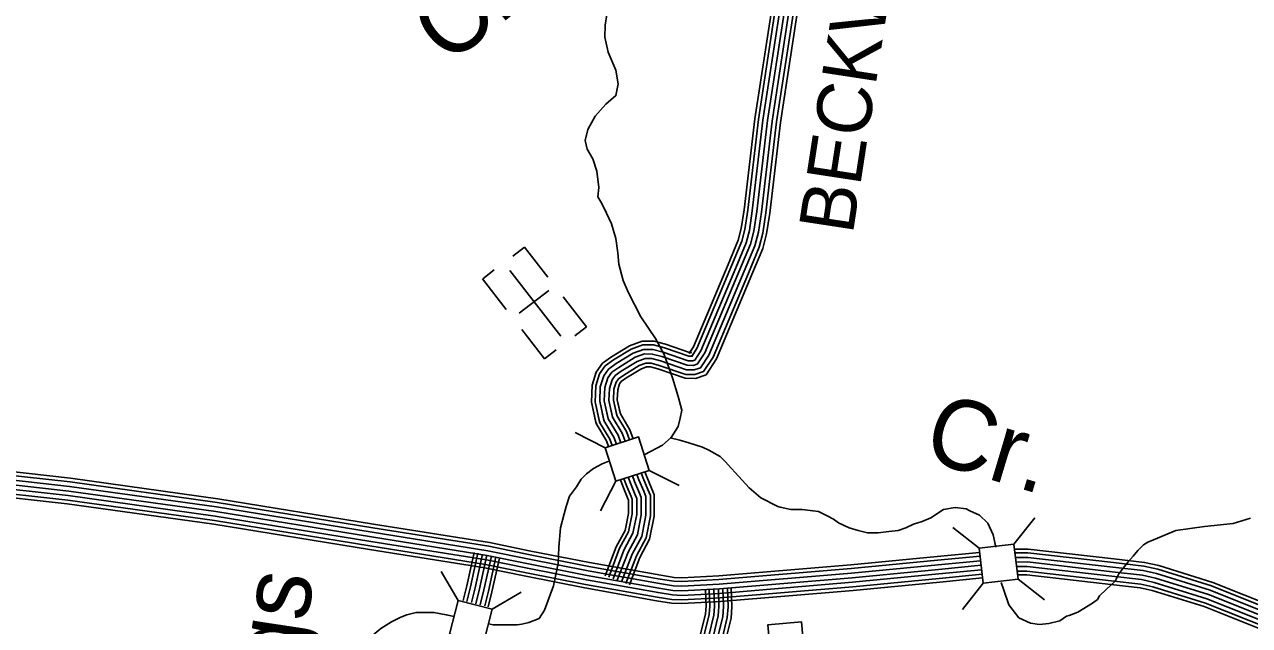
# Model space of a CAD drawing. Extents: x 1788175 to 1969470, y 584502 to 738744.
# Drawn here: x 1827505 to 1835793, y 659892 to 663962 of the extents above; entities that cross this region are included whole.
import ezdxf

# ---------------------------------------------------------------- set-up
doc = ezdxf.new("R2010")
doc.units = 0
for name, color, linetype in [('DESIGN - DRAINAGE - Bridges and Cross Drains Size Text', 7, 'Continuous'), ('DESIGN - ROW - Right-of-Way and Easement Labels', 7, 'Continuous'), ('DESIGN - TRANSPORTATION - Text', 7, 'Continuous'), ('DESIGN - UTILITIES - Cable (Underground) with Text', 7, 'Continuous'), ('SURVEY - CONTOURS - Index with Text', 7, 'Continuous'), ('SURVEY - CONTROL with Text', 7, 'Continuous'), ('SURVEY - DRAINAGE - Storm Sewer', 7, 'Continuous'), ('SURVEY - TRANSPORTATION - Roads', 7, 'Continuous')]:
    doc.layers.add(name, color=color, linetype=linetype)

msp = doc.modelspace()

# ---------------------------------------------------------------- linework, layer by layer
at = {"layer": 'DESIGN - TRANSPORTATION - Text'}
for points in [[(1831701.2, 661050.9), (1831821.6, 661113.7), (1831879.1, 661166.1), (1831926.2, 661239.4), (1831941.9, 661297), (1831952.4, 661349.4), (1831926.2, 661443.7), (1831889.6, 661569.4), (1831832, 661726.5), (1831774.5, 661836.5), (1831675, 661983.1), (1831591.5, 662145.5), (1831554.9, 662228.2), (1831526.7, 662338.8), (1831518, 662415), (1831505.7, 662513.3), (1831475.3, 662611.9), (1831442.6, 662684.5), (1831409.7, 662749.1), (1831384.5, 662795.6), (1831389.5, 662857.6), (1831377.4, 662969.9), (1831348.8, 663052.5), (1831311.9, 663117.2), (1831298.9, 663175.4), (1831316.1, 663251.2), (1831365.5, 663340.5), (1831436.8, 663421.4), (1831505.7, 663480.3), (1831521, 663560.1), (1831504.6, 663652.5), (1831454.7, 663773.5), (1831430.4, 663876), (1831433.7, 663958), (1831444.9, 664029.9)], [(1831873.7, 661163.2), (1831938, 661147.7), (1832000.5, 661128.5), (1832091.7, 661099.6), (1832134.9, 661080.4), (1832211.8, 661037.2), (1832245.4, 661003.6), (1832288.6, 660955.6), (1832312.2, 660927.7), (1832407.6, 660825.7), (1832486.1, 660757.6), (1832600.6, 660699.2)], [(1831457.9, 661004.6), (1831412.2, 660987), (1831354.8, 660955.7), (1831307.9, 660919.2), (1831271.4, 660882.7), (1831240, 660830.5), (1831193.1, 660767.9), (1831169.1, 660697.8), (1831156.6, 660647.9), (1831130.8, 660553.4), (1831120.4, 660422.4), (1831115.1, 660312.4), (1831083.7, 660160.6), (1831022.6, 659997.1), (1830986.1, 659939.7), (1830916.4, 659912.8), (1830869.4, 659902.3), (1830838.1, 659897.1), (1830739, 659897.1), (1830676.4, 659897.1), (1830642.9, 659902.7)], [(1832600.6, 660699.2), (1832617.6, 660693.1), (1832689.7, 660678.7), (1832766.5, 660678.7), (1832838.5, 660669), (1832877, 660664.2), (1832934.6, 660635.4), (1832977.8, 660611.4), (1833011.5, 660587.4), (1833083.5, 660553.8), (1833145.9, 660534.6), (1833208.4, 660520.2), (1833280.4, 660520.2), (1833352.5, 660529.8), (1833414.9, 660534.6), (1833467.7, 660553.8), (1833520.6, 660577.8), (1833578.2, 660597), (1833635.8, 660621), (1833722.3, 660679), (1833802, 660692.2), (1833876.7, 660682.7), (1833899.7, 660669.9), (1833966.1, 660640.5), (1834022.3, 660584.8), (1834058.3, 660506.8), (1834076.7, 660423.8)], [(1834113.5, 660184), (1834127.4, 660137.9), (1834164.2, 660031.9), (1834233.3, 659944.3), (1834311.6, 659907.4), (1834371.5, 659898.2), (1834435.6, 659906.5), (1834509.1, 659923.8), (1834555.4, 659955.7), (1834572.7, 659960), (1834630.8, 659981.6), (1834730.9, 660044.7), (1834764.5, 660068.7), (1834778.9, 660092.7), (1834822.2, 660135.9), (1834884.6, 660193.6), (1834908.6, 660241.6), (1834937.4, 660280), (1834971.1, 660323.2), (1835004.7, 660361.7), (1835038.3, 660400.1), (1835076.7, 660438.5), (1835105.5, 660457.7), (1835144, 660472.1), (1835295.1, 660535.9), (1835488.2, 660562.9), (1835681.9, 660582.6), (1835798.6, 660618.6)], [(1830410.9, 659954.4), (1830358.1, 659965), (1830274.6, 659980.6), (1830222.4, 659980.6), (1830154.6, 659980.6), (1830092, 659965), (1830050.3, 659949.3), (1829987.7, 659918), (1829914.6, 659871), (1829831.1, 659803.2), (1829779, 659719.7), (1829763.3, 659693.7)]]:
    msp.add_lwpolyline(points, dxfattribs=at)
at = {"layer": 'DESIGN - UTILITIES - Cable (Underground) with Text'}
for p, q in [((1830888.3, 662454.1), (1830809.5, 662393)), ((1831045.6, 662251.2), (1830888.2, 662454)), ((1830683, 662299.9), (1830604.7, 662239.2)), ((1830604.3, 662238.8), (1830764.1, 662032.7)), ((1831051.6, 662161.7), (1830851.2, 662006.3)), ((1831306.9, 661914.2), (1831148.8, 662118.1)), ((1831306.8, 661914), (1831228.2, 661853)), ((1830868.9, 661897.6), (1831023, 661698.9)), ((1831023.1, 661699), (1831100.7, 661759.2))]:
    msp.add_line(p, q, dxfattribs=at)
for points in [[(1830788.5, 662296.4), (1831133.6, 661851.5)], [(1832669, 659674.7), (1832668.5, 659679.7), (1832555, 659669.1), (1832533.8, 659896.2), (1832760.9, 659917.4), (1832782, 659690.3), (1832611.7, 659674.4), (1832611.4, 659678.4)]]:
    msp.add_lwpolyline(points, dxfattribs=at)
at = {"layer": 'SURVEY - CONTOURS - Index with Text'}
for points in [[(1831394.2, 656184.7), (1831403, 656270.5), (1831622.7, 657648.2), (1831757.5, 658518.6), (1831788.4, 658641.9), (1831808.3, 658722.7), (1831845.7, 658790.3), (1831898.9, 658900), (1831943, 659015.1), (1831971.7, 659157.8), (1832061, 659729.9), (1832079.2, 659833.2), (1832112.6, 659970.7), (1832116.7, 660022.9), (1832112.6, 660137.5)], [(1831418.7, 656181.1), (1831427.6, 656267.2), (1831647.1, 657644.3), (1831781.8, 658513.7), (1831812.4, 658636), (1831831.5, 658713.6), (1831867.6, 658778.9), (1831921.6, 658890.2), (1831966.8, 659008.2), (1831996, 659153.4), (1832085.3, 659725.8), (1832103.4, 659828.2), (1832137.1, 659966.8), (1832141.4, 660022.4), (1832137.3, 660138.4)], [(1831449.4, 656176.7), (1831458.3, 656263.2), (1831677.7, 657639.5), (1831812.2, 658507.6), (1831842.5, 658628.5), (1831860.6, 658702.2), (1831895.2, 658764.6), (1831950.1, 658877.9), (1831996.7, 658999.5), (1832026.5, 659148), (1832115.9, 659720.7), (1832133.8, 659821.8), (1832167.8, 659961.9), (1832172.5, 660021.7), (1832168.3, 660139.5)], [(1831480.1, 656172.2), (1831489.1, 656259.2), (1831708.3, 657634.7), (1831842.6, 658501.4), (1831872.6, 658621), (1831889.7, 658690.8), (1831922.7, 658750.3), (1831978.5, 658865.5), (1832026.6, 658990.9), (1832057.1, 659142.5), (1832146.5, 659715.6), (1832164.2, 659815.4), (1832198.5, 659957), (1832203.5, 660021), (1832199.3, 660140.6)], [(1831480.1, 656172.2), (1831489.1, 656259.2), (1831708.3, 657634.7), (1831842.6, 658501.4), (1831872.6, 658621), (1831889.7, 658690.8), (1831922.7, 658750.3), (1831978.5, 658865.5), (1832026.6, 658990.9), (1832057.1, 659142.5), (1832146.5, 659715.6), (1832164.2, 659815.4), (1832198.5, 659957), (1832203.5, 660021), (1832199.3, 660140.6)], [(1831510.8, 656167.8), (1831519.8, 656255.2), (1831739, 657629.9), (1831873, 658495.3), (1831902.7, 658613.6), (1831918.8, 658679.4), (1831950.2, 658736.1), (1832007, 658853.2), (1832056.4, 658982.2), (1832087.6, 659137.1), (1832177.1, 659710.5), (1832194.5, 659809.1), (1832229.2, 659952.1), (1832234.6, 660020.3), (1832230.3, 660141.7)], [(1831541.5, 656163.3), (1831550.6, 656251.1), (1831769.6, 657625.1), (1831903.4, 658489.1), (1831932.8, 658606.1), (1831948, 658668), (1831977.7, 658721.8), (1832035.5, 658840.9), (1832086.3, 658973.5), (1832118.1, 659131.6), (1832207.7, 659705.4), (1832224.9, 659802.7), (1832259.9, 659947.2), (1832265.6, 660019.7), (1832261.2, 660142.8)], [(1831567, 656159.6), (1831576.1, 656247.8), (1831795, 657621.1), (1831928.7, 658484), (1831957.7, 658599.9), (1831972.1, 658658.5), (1832000.6, 658709.9), (1832059.1, 658830.6), (1832111.1, 658966.4), (1832143.4, 659127.1), (1832233, 659701.2), (1832250, 659797.5), (1832285.4, 659943.1), (1832291.4, 660019.1), (1832286.9, 660143.7)]]:
    msp.add_lwpolyline(points, dxfattribs=at)
at = {"layer": 'SURVEY - CONTROL with Text'}
for points in [[(1833969.7, 660362), (1833682.3, 660334.2), (1833098.3, 660278), (1832203.3, 660202.9), (1831951.4, 660189.4), (1831898.2, 660192.1), (1831806.4, 660207), (1831323.4, 660293), (1830925.8, 660371.6), (1830645.9, 660428.5), (1829861.6, 660553.9), (1828808.8, 660725.7), (1827812.6, 660864.7), (1827192.3, 660933.5)], [(1833966.7, 660387.6), (1833679.8, 660359.8), (1833096, 660303.6), (1832201.5, 660228.6), (1831951.4, 660215.1), (1831900.9, 660217.7), (1831810.8, 660232.4), (1831328.1, 660318.3), (1830930.9, 660396.8), (1830650.5, 660453.8), (1829865.7, 660579.3), (1828812.7, 660751.1), (1827815.7, 660890.2), (1827193.8, 660959.2)], [(1833980.7, 660269.7), (1833691.2, 660241.7), (1833106.7, 660185.3), (1832209.6, 660110.1), (1831951.6, 660096.3), (1831888.4, 660099.4), (1831790.8, 660115.4), (1831306.2, 660201.6), (1830907.5, 660280.4), (1830629.3, 660337), (1829846.7, 660462.1), (1828794.9, 660633.8), (1827801, 660772.4), (1827186.8, 660840.5)], [(1833977.1, 660300.4), (1833688.2, 660272.5), (1833103.9, 660216.2), (1832207.5, 660141.1), (1831951.5, 660127.3), (1831891.7, 660130.3), (1831796, 660145.9), (1831311.9, 660232.1), (1830913.6, 660310.8), (1830634.8, 660367.5), (1829851.7, 660492.7), (1828799.6, 660664.4), (1827804.9, 660803.1), (1827188.6, 660871.5)], [(1833973.4, 660331.2), (1833685.3, 660303.4), (1833101.1, 660247.1), (1832205.4, 660172), (1831951.5, 660158.4), (1831894.9, 660161.2), (1831801.2, 660176.5), (1831317.6, 660262.6), (1830919.7, 660341.2), (1830640.4, 660398), (1829856.6, 660523.3), (1828804.2, 660695.1), (1827808.7, 660833.9), (1827190.4, 660902.5)], [(1833987.3, 660214.3), (1833696.6, 660186.2), (1833111.7, 660129.8), (1832213.5, 660054.5), (1831951.7, 660040.5), (1831882.5, 660044), (1831781.4, 660060.4), (1831295.9, 660146.9), (1830896.6, 660225.8), (1830619.3, 660282.2), (1829837.9, 660407.1), (1828786.6, 660578.7), (1827794.1, 660717.1), (1827183.4, 660784.8)], [(1833984.4, 660238.9), (1833694.2, 660210.8), (1833109.5, 660154.5), (1832211.8, 660079.2), (1831951.7, 660065.2), (1831885.1, 660068.6), (1831785.6, 660084.8), (1831300.5, 660171.1), (1830901.4, 660250), (1830623.8, 660306.5), (1829841.8, 660431.5), (1828790.3, 660603.1), (1827797.2, 660741.6), (1827184.9, 660809.5)], [(1835975.6, 660012.8), (1835545, 660184.6), (1835178.4, 660298.8), (1835082.8, 660320.1), (1834874.8, 660344), (1834295.4, 660410.3), (1834203.3, 660410.1)], [(1835968.2, 659988.1), (1835536.4, 660160.4), (1835171.8, 660274), (1835078.5, 660294.7), (1834871.9, 660318.5), (1834294, 660384.6), (1834206.3, 660384.4)], [(1835959.3, 659958.3), (1835526, 660131.1), (1835163.8, 660244), (1835073.4, 660264.1), (1834868.4, 660287.7), (1834292.2, 660353.5), (1834210, 660353.4)], [(1835950.3, 659928.5), (1835515.6, 660101.9), (1835155.8, 660214), (1835068.2, 660233.5), (1834864.8, 660256.9), (1834290.5, 660322.5), (1834213.7, 660322.4)], [(1835941.4, 659898.7), (1835505.2, 660072.7), (1835147.8, 660184), (1835063.1, 660202.9), (1834861.3, 660226.1), (1834288.8, 660291.5), (1834217.4, 660291.4)], [(1835932.4, 659868.9), (1835494.9, 660043.4), (1835139.9, 660154.1), (1835057.9, 660172.3), (1834857.8, 660195.3), (1834287, 660260.5), (1834221.1, 660260.4)], [(1835925.3, 659845.1), (1835486.6, 660020.1), (1835133.5, 660130.1), (1835053.8, 660147.9), (1834855, 660170.8), (1834285.6, 660235.8), (1834224.1, 660235.7)]]:
    msp.add_lwpolyline(points, dxfattribs=at)
at = {"layer": 'SURVEY - DRAINAGE - Storm Sewer'}
for p, q in [((1831432.9, 661096), (1831230.8, 661199.5)), ((1831732, 660942.9), (1831934.2, 660839.4)), ((1831505.9, 660869.9), (1831402.5, 660667.8)), ((1834199.4, 660443.1), (1834339.9, 660621.6)), ((1833963.5, 660415), (1833785, 660555.5)), ((1830439, 660062.8), (1830324, 660258.6)), ((1833991.5, 660179.1), (1833851, 660000.6)), ((1834227.5, 660207.2), (1834405.9, 660066.7)), ((1830669, 660003), (1830864.8, 660118))]:
    msp.add_line(p, q, dxfattribs=at)
for points in [[(1831505.9, 660869.9), (1831732.1, 660942.9), (1831659.1, 661169), (1831432.9, 661096)], [(1834199.4, 660443.1), (1833963.4, 660415), (1833991.5, 660179.1), (1834227.5, 660207.2)], [(1830439, 660062.8), (1830379.3, 659832.8), (1830609.2, 659773), (1830669, 660003)]]:
    msp.add_lwpolyline(points, close=True, dxfattribs=at)
at = {"layer": 'SURVEY - TRANSPORTATION - Roads'}
for points in [[(1831375.9, 661256), (1831371, 661266), (1831340.4, 661405.7), (1831344.7, 661518.7), (1831373.5, 661608.4), (1831416.3, 661668.8), (1831477.1, 661712.3), (1831598.1, 661786.6), (1831683.7, 661818.2), (1831764.5, 661816.9), (1831841.3, 661796.3), (1832004, 661740.8), (1832017.2, 661740.6), (1832002.8, 661735.7), (1832031.3, 661779.3), (1832265.3, 662336.4), (1832333.8, 662502), (1832354.5, 662579.5), (1832373.8, 662707.1), (1832446, 663322.7), (1832598.6, 664319)], [(1831456.1, 661103.5), (1831441.9, 661143.3), (1831372.4, 661259.5), (1831340.4, 661405.7), (1831344.7, 661518.7), (1831373.5, 661608.4), (1831416.3, 661668.8), (1831477.1, 661712.3), (1831598.1, 661786.6), (1831683.7, 661818.2), (1831764.5, 661816.9), (1831841.3, 661796.3), (1832004, 661740.8), (1832006.1, 661740.8), (1832031.3, 661779.3), (1832265.3, 662336.4), (1832333.8, 662502), (1832354.5, 662579.5), (1832373.8, 662707.1), (1832446, 663322.7), (1832598.6, 664319)], [(1831398.4, 661266.3), (1831394.5, 661274.2), (1831365.2, 661407.9), (1831369.3, 661514.3), (1831395.9, 661597.2), (1831434, 661651.1), (1831490.8, 661691.7), (1831608.9, 661764.3), (1831687.9, 661793.4), (1831761.1, 661792.2), (1831834.1, 661772.6), (1831999.7, 661716.1), (1832021.1, 661715.8), (1832018.8, 661715), (1832053.2, 661767.6), (1832288.1, 662326.9), (1832357.3, 662494), (1832378.7, 662574.4), (1832398.3, 662703.8), (1832470.5, 663319.3), (1832623, 664315.2)], [(1831479.7, 661111.1), (1831464.3, 661153.9), (1831395.7, 661268.8), (1831365.2, 661407.9), (1831369.3, 661514.3), (1831395.9, 661597.2), (1831434, 661651.1), (1831490.8, 661691.7), (1831608.9, 661764.3), (1831687.9, 661793.4), (1831761.1, 661792.2), (1831834.1, 661772.6), (1831999.7, 661716.1), (1832019.3, 661715.8), (1832053.2, 661767.6), (1832288.1, 662326.9), (1832357.3, 662494), (1832378.7, 662574.4), (1832398.3, 662703.8), (1832470.5, 663319.3), (1832623, 664315.2)], [(1831426.6, 661279.3), (1831424, 661284.5), (1831396.3, 661410.7), (1831400.1, 661508.9), (1831424, 661583.2), (1831456.3, 661628.9), (1831508, 661665.9), (1831622.5, 661736.3), (1831693.2, 661762.3), (1831756.7, 661761.3), (1831825.1, 661742.9), (1831994.3, 661685.2), (1832026, 661684.7), (1832038.9, 661689.1), (1832080.7, 661753), (1832316.7, 662315), (1832386.7, 662484), (1832409.1, 662568.1), (1832429, 662699.7), (1832501.2, 663315.2), (1832653.7, 664310.4)], [(1831509.2, 661120.7), (1831492.5, 661167.2), (1831424.9, 661280.3), (1831396.3, 661410.7), (1831400.1, 661508.9), (1831424, 661583.2), (1831456.3, 661628.9), (1831508, 661665.9), (1831622.5, 661736.3), (1831693.2, 661762.3), (1831756.7, 661761.3), (1831825.1, 661742.9), (1831994.3, 661685.2), (1832026, 661684.7), (1832038.9, 661689.1), (1832080.7, 661753), (1832316.7, 662315), (1832386.7, 662484), (1832409.1, 662568.1), (1832429, 662699.7), (1832501.2, 663315.2), (1832653.7, 664310.4)], [(1831454.7, 661292.2), (1831453.4, 661294.9), (1831427.4, 661413.4), (1831430.9, 661503.5), (1831452, 661569.2), (1831478.6, 661606.8), (1831525.1, 661640), (1831636.1, 661708.3), (1831698.5, 661731.2), (1831752.4, 661730.3), (1831816, 661713.3), (1831988.9, 661654.3), (1832030.8, 661653.6), (1832059, 661663.2), (1832108.2, 661738.4), (1832345.3, 662303.1), (1832416.1, 662474.1), (1832439.5, 662561.8), (1832459.7, 662695.6), (1832531.9, 663311), (1832684.3, 664305.5)], [(1831538.7, 661130.2), (1831520.7, 661180.5), (1831454.1, 661291.9), (1831427.4, 661413.4), (1831430.9, 661503.5), (1831452, 661569.2), (1831478.6, 661606.8), (1831525.1, 661640), (1831636.1, 661708.3), (1831698.5, 661731.2), (1831752.4, 661730.3), (1831816, 661713.3), (1831988.9, 661654.3), (1832030.8, 661653.6), (1832059, 661663.2), (1832108.2, 661738.4), (1832345.3, 662303.1), (1832416.1, 662474.1), (1832439.5, 662561.8), (1832459.7, 662695.6), (1832531.9, 663311), (1832684.3, 664305.5)], [(1831538.7, 661130.2), (1831520.7, 661180.5), (1831454.1, 661291.9), (1831427.4, 661413.4), (1831430.9, 661503.5), (1831452, 661569.2), (1831478.6, 661606.8), (1831525.1, 661640), (1831636.1, 661708.3), (1831698.5, 661731.2), (1831752.4, 661730.3), (1831816, 661713.3), (1831988.9, 661654.3), (1832030.8, 661653.6), (1832059, 661663.2), (1832108.2, 661738.4), (1832345.3, 662303.1), (1832416.1, 662474.1), (1832439.5, 662561.8), (1832459.7, 662695.6), (1832531.9, 663311), (1832684.3, 664305.5)], [(1831482.9, 661305.2), (1831482.9, 661305.2), (1831458.6, 661416.2), (1831461.8, 661498), (1831480.1, 661555.2), (1831500.9, 661584.6), (1831542.3, 661614.2), (1831649.7, 661680.2), (1831703.7, 661700.2), (1831748.1, 661699.4), (1831807, 661683.6), (1831983.5, 661623.4), (1832035.7, 661622.5), (1832079.1, 661637.2), (1832135.7, 661723.8), (1832373.9, 662291.1), (1832445.5, 662464.1), (1832469.9, 662555.4), (1832490.5, 662691.5), (1832562.6, 663306.9), (1832714.9, 664300.7)], [(1831568.2, 661139.7), (1831548.8, 661193.8), (1831483.3, 661303.5), (1831458.6, 661416.2), (1831461.8, 661498), (1831480.1, 661555.2), (1831500.9, 661584.6), (1831542.3, 661614.2), (1831649.7, 661680.2), (1831703.7, 661700.2), (1831748.1, 661699.4), (1831807, 661683.6), (1831983.5, 661623.4), (1832035.7, 661622.5), (1832079.1, 661637.2), (1832135.7, 661723.8), (1832373.9, 662291.1), (1832445.5, 662464.1), (1832469.9, 662555.4), (1832490.5, 662691.5), (1832562.6, 663306.9), (1832714.9, 664300.7)], [(1831511.8, 661318.4), (1831489.7, 661418.9), (1831492.6, 661492.6), (1831508.1, 661541.2), (1831523.2, 661562.4), (1831559.4, 661588.3), (1831663.4, 661652.2), (1831709, 661669.1), (1831743.7, 661668.5), (1831798, 661653.9), (1831978.1, 661592.5), (1832040.6, 661591.4), (1832099.2, 661611.3), (1832163.2, 661709.2), (1832402.6, 662279.2), (1832475, 662454.1), (1832500.3, 662549.1), (1832521.2, 662687.3), (1832593.4, 663302.7), (1832745.5, 664295.9)], [(1831597.7, 661149.2), (1831577, 661207.1), (1831512.5, 661315.1), (1831489.7, 661418.9), (1831492.6, 661492.6), (1831508.1, 661541.2), (1831523.2, 661562.4), (1831559.4, 661588.3), (1831663.4, 661652.2), (1831709, 661669.1), (1831743.7, 661668.5), (1831798, 661653.9), (1831978.1, 661592.5), (1832040.6, 661591.4), (1832099.2, 661611.3), (1832163.2, 661709.2), (1832402.6, 662279.2), (1832475, 662454.1), (1832500.3, 662549.1), (1832521.2, 662687.3), (1832593.4, 663302.7), (1832745.5, 664295.9)], [(1831535.7, 661329.4), (1831515.5, 661421.2), (1831518.1, 661488.1), (1831531.4, 661529.5), (1831541.7, 661544), (1831573.7, 661566.9), (1831674.7, 661629), (1831713.4, 661643.3), (1831740.1, 661642.8), (1831790.5, 661629.3), (1831973.6, 661566.8), (1832044.6, 661565.7), (1832115.8, 661589.8), (1832186, 661697.1), (1832426.3, 662269.3), (1832499.4, 662445.9), (1832525.5, 662543.9), (1832546.7, 662683.9), (1832618.8, 663299.3), (1832770.9, 664291.9)], [(1831622.2, 661157.1), (1831600.3, 661218.2), (1831536.7, 661324.7), (1831515.5, 661421.2), (1831518.1, 661488.1), (1831531.4, 661529.5), (1831541.7, 661544), (1831573.7, 661566.9), (1831674.7, 661629), (1831713.4, 661643.3), (1831740.1, 661642.8), (1831790.5, 661629.3), (1831973.6, 661566.8), (1832044.6, 661565.7), (1832115.8, 661589.8), (1832186, 661697.1), (1832426.3, 662269.3), (1832499.4, 662445.9), (1832525.5, 662543.9), (1832546.7, 662683.9), (1832618.8, 663299.3), (1832770.9, 664291.9)], [(1831573.4, 660176.5), (1831644.4, 660363.4), (1831710, 660485.3), (1831740, 660635.7), (1831740, 660771.6), (1831722.7, 660813), (1831690.8, 660889.8), (1831678, 660925.5)], [(1831597.4, 660167.4), (1831667.8, 660352.7), (1831734.4, 660476.5), (1831765.7, 660633.2), (1831765.7, 660776.7), (1831746.5, 660822.9), (1831714.8, 660899.1), (1831702.5, 660933.4)], [(1831434.4, 660229.3), (1831508.8, 660425.3), (1831568.5, 660536.2), (1831591.3, 660650.5), (1831591.3, 660741.8), (1831585.5, 660755.9), (1831552, 660836.1), (1831536.4, 660879.8)], [(1831457.5, 660220.5), (1831531.3, 660415), (1831592, 660527.8), (1831616, 660648), (1831616, 660746.8), (1831608.3, 660765.4), (1831575.1, 660845.1), (1831559.9, 660887.4)], [(1831486.4, 660209.5), (1831559.6, 660402.1), (1831621.5, 660517.2), (1831647, 660644.9), (1831647, 660753), (1831636.9, 660777.3), (1831604, 660856.3), (1831589.4, 660896.9)], [(1831515.4, 660198.5), (1831587.9, 660389.2), (1831651, 660506.5), (1831678, 660641.9), (1831678, 660759.2), (1831665.5, 660789.2), (1831632.9, 660867.5), (1831619, 660906.4)], [(1831515.4, 660198.5), (1831587.9, 660389.2), (1831651, 660506.5), (1831678, 660641.9), (1831678, 660759.2), (1831665.5, 660789.2), (1831632.9, 660867.5), (1831619, 660906.4)], [(1831544.4, 660187.5), (1831616.1, 660376.3), (1831680.5, 660495.9), (1831709, 660638.8), (1831709, 660765.4), (1831694.1, 660801.1), (1831661.9, 660878.7), (1831648.5, 660915.9)], [(1830547.8, 660386.7), (1830497.7, 660160.3), (1830472.9, 660061.3)], [(1830572.9, 660381.1), (1830522.7, 660154.4), (1830497.8, 660055)], [(1830603.2, 660374.4), (1830552.9, 660147.3), (1830527.9, 660047.5)], [(1830633.4, 660367.7), (1830583.1, 660140.1), (1830558, 660039.9)], [(1830633.4, 660367.7), (1830583.1, 660140.1), (1830558, 660039.9)], [(1830663.7, 660361), (1830613.3, 660133), (1830588, 660032.4)], [(1830694, 660354.3), (1830643.4, 660125.9), (1830618.1, 660024.8)], [(1830718.1, 660349), (1830667.5, 660120.2), (1830642.1, 660018.8)]]:
    msp.add_lwpolyline(points, dxfattribs=at)

# ---------------------------------------------------------------- texts
at = {"layer": 'DESIGN - DRAINAGE - Bridges and Cross Drains Size Text'}
for s, rotation, p in [('Cr.', 38.54742, (1830366.3, 663676.5)), ('Cr.', 343.30258, (1833568.3, 661021.7)), ('Suggs', 81.41532, (1829195.7, 658446.2))]:
    msp.add_text(s, height=475, rotation=rotation, dxfattribs=at).set_placement(p)
at = {"layer": 'DESIGN - ROW - Right-of-Way and Easement Labels'}
msp.add_text('BECKWITH', height=370, rotation=81.28822, dxfattribs=at).set_placement((1833107.9, 662534.1))

doc.saveas('drawing.dxf')
